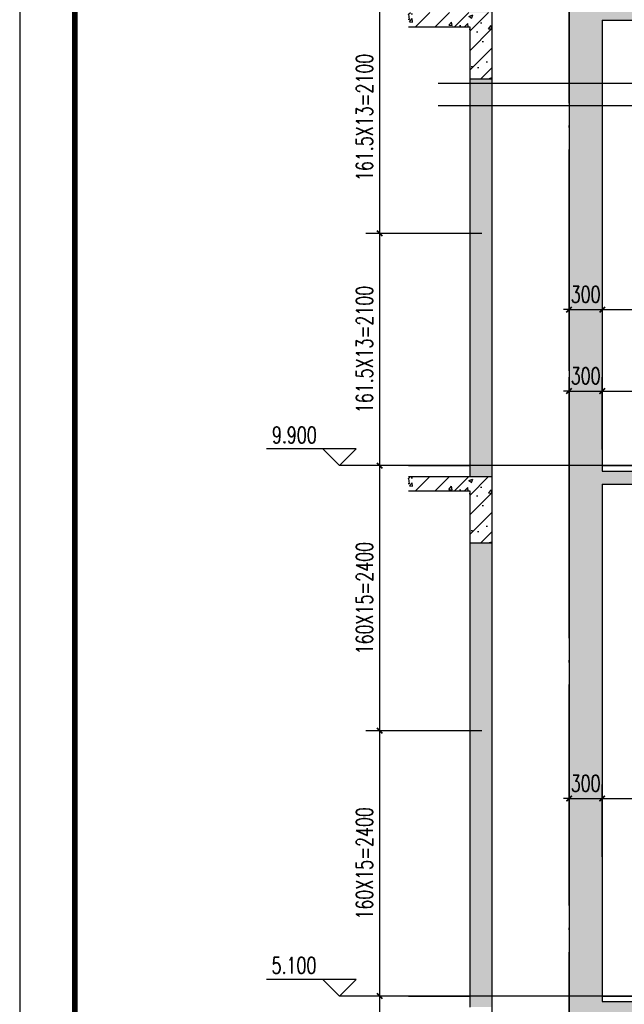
# Model space of a CAD drawing. Extents: x 797781 to 1255204, y 21234 to 1024248.
# Tile 840 of 1056: x 1146159 to 1151633, y 550103 to 559012. Entities that reach past the tile are written whole.
import ezdxf

# ---------------------------------------------------------------- set-up
doc = ezdxf.new("R2010")
doc.units = 0
doc.header["$LTSCALE"] = 1000
doc.header["$MEASUREMENT"] = 0
doc.linetypes.add('230303生产综合楼-平面图_t8$0$DOTE', pattern=[2.42, 2, -0.2, 0.02, -0.2])
for name, color, linetype in [('230303生产综合楼-平面图_t8$0$AXIS', 3, 'Continuous'), ('230303生产综合楼-平面图_t8$0$DIM_ELEV', 3, 'Continuous'), ('230303生产综合楼-平面图_t8$0$DIM_SYMB', 3, 'Continuous'), ('230303生产综合楼-平面图_t8$0$DOTE', 1, '230303生产综合楼-平面图_t8$0$DOTE'), ('230303生产综合楼-平面图_t8$0$PUB_DIM', 3, 'Continuous'), ('230303生产综合楼-平面图_t8$0$PUB_TEXT', 7, 'Continuous'), ('230303生产综合楼-平面图_t8$0$WALL', 40, 'Continuous'), ('PUB_HATCH', 8, 'Continuous'), ('PUB_TITLE', 4, 'Continuous')]:
    doc.layers.add(name, color=color, linetype=linetype)
doc.styles.add('230303生产综合楼-平面图_t8$0$_TCH_DIM', font='SIMPLEX', dxfattribs={"bigfont": 'GBCBIG'})
doc.styles.add('230303生产综合楼-平面图_T8$0$_TCH_DIM_T3', font='SIMPLEX', dxfattribs={"width": 0.705882, "bigfont": 'GBCBIG'})
doc.dimstyles.new('230303生产综合楼-平面图_T8$0$_TCH_ARCH&&50', dxfattribs={"dimtxt": 148.75, "dimasz": 50, "dimexe": 125, "dimexo": 150, "dimgap": 63.125, "dimtad": 1, "dimdec": 0, "dimzin": 0, "dimdsep": 46, "dimtxsty": '230303生产综合楼-平面图_T8$0$_TCH_DIM_T3', "dimblk": '230303生产综合楼-平面图_t8$0$_ArchTick', "dimcen": 0.09, "dimclrt": 7, "dimazin": 2, "dimtfac": 1, "dimtdec": 0, "dimtix": 1, "dimtmove": 2, "dimatfit": 3, "dimfxl": 1, "dimtolj": 1, "dimtzin": 0, "dimarcsym": 0})

# ---------------------------------------------------------------- blocks, each defined once
blk = doc.blocks.new('230303生产综合楼-平面图_t8$0$_ArchTick')
at = {"color": 0, "linetype": 'ByBlock', "const_width": 0.3}
blk.add_lwpolyline([(-0.5, -0.5), (0.5, 0.5)], dxfattribs=at)
blk = doc.blocks.new('*D3298')
at = {"layer": '230303生产综合楼-平面图_t8$0$PUB_DIM', "color": 0, "lineweight": -2, "transparency": 16777216}
for p, q in [((1150342, 550177.6), (1149293.5, 550177.6)), ((1149418.5, 547627.6), (1149418.5, 550177.6)), ((1150342, 547627.6), (1149293.5, 547627.6))]:
    blk.add_line(p, q, dxfattribs=at)
at = {"layer": 'Defpoints', "color": 0, "transparency": 16777216}
for p in [(1149418.5, 550177.6), (1150492, 550177.6), (1150492, 547627.6)]:
    blk.add_point(p, dxfattribs=at)
at = {"layer": '230303生产综合楼-平面图_t8$0$PUB_DIM', "color": 0, "lineweight": -2, "transparency": 16777216, "xscale": 50, "yscale": 50, "zscale": 50}
for p, rotation in [((1149418.5, 550177.6), 90), ((1149418.5, 547627.6), 270)]:
    blk.add_blockref('230303生产综合楼-平面图_t8$0$_ArchTick', p, dxfattribs=dict(at, rotation=rotation))
at = {"layer": '230303生产综合楼-平面图_t8$0$PUB_DIM', "color": 7, "transparency": 16777216, "insert": (1149281, 548902.6), "char_height": 148.75, "attachment_point": 5, "rotation": 90, "style": '230303生产综合楼-平面图_T8$0$_TCH_DIM_T3'}
blk.add_mtext('\\A1;159.4X16=2550', dxfattribs=at)
blk = doc.blocks.new('*D3299')
at = {"layer": '230303生产综合楼-平面图_t8$0$PUB_DIM', "color": 0, "lineweight": -2, "transparency": 16777216}
for p, q in [((1150342, 552577.6), (1149293.5, 552577.6)), ((1149418.5, 550177.6), (1149418.5, 552577.6)), ((1150342, 550177.6), (1149293.5, 550177.6))]:
    blk.add_line(p, q, dxfattribs=at)
at = {"layer": 'Defpoints', "color": 0, "transparency": 16777216}
for p in [(1149418.5, 552577.6), (1150492, 552577.6), (1150492, 550177.6)]:
    blk.add_point(p, dxfattribs=at)
at = {"layer": '230303生产综合楼-平面图_t8$0$PUB_DIM', "color": 0, "lineweight": -2, "transparency": 16777216, "xscale": 50, "yscale": 50, "zscale": 50}
for p, rotation in [((1149418.5, 552577.6), 90), ((1149418.5, 550177.6), 270)]:
    blk.add_blockref('230303生产综合楼-平面图_t8$0$_ArchTick', p, dxfattribs=dict(at, rotation=rotation))
at = {"layer": '230303生产综合楼-平面图_t8$0$PUB_DIM', "color": 7, "transparency": 16777216, "insert": (1149281, 551377.6), "char_height": 148.75, "attachment_point": 5, "rotation": 90, "style": '230303生产综合楼-平面图_T8$0$_TCH_DIM_T3'}
blk.add_mtext('\\A1;160X15=2400', dxfattribs=at)
blk = doc.blocks.new('*D3300')
at = {"layer": '230303生产综合楼-平面图_t8$0$PUB_DIM', "color": 0, "lineweight": -2, "transparency": 16777216}
for p, q in [((1150342, 554977.6), (1149293.5, 554977.6)), ((1149418.5, 552577.6), (1149418.5, 554977.6)), ((1150342, 552577.6), (1149293.5, 552577.6))]:
    blk.add_line(p, q, dxfattribs=at)
at = {"layer": 'Defpoints', "color": 0, "transparency": 16777216}
for p in [(1149418.5, 554977.6), (1150492, 554977.6), (1150492, 552577.6)]:
    blk.add_point(p, dxfattribs=at)
at = {"layer": '230303生产综合楼-平面图_t8$0$PUB_DIM', "color": 0, "lineweight": -2, "transparency": 16777216, "xscale": 50, "yscale": 50, "zscale": 50}
for p, rotation in [((1149418.5, 554977.6), 90), ((1149418.5, 552577.6), 270)]:
    blk.add_blockref('230303生产综合楼-平面图_t8$0$_ArchTick', p, dxfattribs=dict(at, rotation=rotation))
at = {"layer": '230303生产综合楼-平面图_t8$0$PUB_DIM', "color": 7, "transparency": 16777216, "insert": (1149281, 553777.6), "char_height": 148.75, "attachment_point": 5, "rotation": 90, "style": '230303生产综合楼-平面图_T8$0$_TCH_DIM_T3'}
blk.add_mtext('\\A1;160X15=2400', dxfattribs=at)
blk = doc.blocks.new('*D3301')
at = {"layer": '230303生产综合楼-平面图_t8$0$PUB_DIM', "color": 0, "lineweight": -2, "transparency": 16777216}
for p, q in [((1150342, 557077.6), (1149293.5, 557077.6)), ((1149418.5, 554977.6), (1149418.5, 557077.6)), ((1150342, 554977.6), (1149293.5, 554977.6))]:
    blk.add_line(p, q, dxfattribs=at)
at = {"layer": 'Defpoints', "color": 0, "transparency": 16777216}
for p in [(1149418.5, 557077.6), (1150492, 557077.6), (1150492, 554977.6)]:
    blk.add_point(p, dxfattribs=at)
at = {"layer": '230303生产综合楼-平面图_t8$0$PUB_DIM', "color": 0, "lineweight": -2, "transparency": 16777216, "xscale": 50, "yscale": 50, "zscale": 50}
for p, rotation in [((1149418.5, 557077.6), 90), ((1149418.5, 554977.6), 270)]:
    blk.add_blockref('230303生产综合楼-平面图_t8$0$_ArchTick', p, dxfattribs=dict(at, rotation=rotation))
at = {"layer": '230303生产综合楼-平面图_t8$0$PUB_DIM', "color": 7, "transparency": 16777216, "insert": (1149281, 556027.6), "char_height": 148.75, "attachment_point": 5, "rotation": 90, "style": '230303生产综合楼-平面图_T8$0$_TCH_DIM_T3'}
blk.add_mtext('\\A1;161.5X13=2100', dxfattribs=at)
blk = doc.blocks.new('*D3302')
at = {"layer": '230303生产综合楼-平面图_t8$0$PUB_DIM', "color": 0, "lineweight": -2, "transparency": 16777216}
for p, q in [((1150342, 559177.6), (1149293.5, 559177.6)), ((1149418.5, 557077.6), (1149418.5, 559177.6)), ((1150342, 557077.6), (1149293.5, 557077.6))]:
    blk.add_line(p, q, dxfattribs=at)
at = {"layer": 'Defpoints', "color": 0, "transparency": 16777216}
for p in [(1149418.5, 559177.6), (1150492, 559177.6), (1150492, 557077.6)]:
    blk.add_point(p, dxfattribs=at)
at = {"layer": '230303生产综合楼-平面图_t8$0$PUB_DIM', "color": 0, "lineweight": -2, "transparency": 16777216, "xscale": 50, "yscale": 50, "zscale": 50}
for p, rotation in [((1149418.5, 559177.6), 90), ((1149418.5, 557077.6), 270)]:
    blk.add_blockref('230303生产综合楼-平面图_t8$0$_ArchTick', p, dxfattribs=dict(at, rotation=rotation))
at = {"layer": '230303生产综合楼-平面图_t8$0$PUB_DIM', "color": 7, "transparency": 16777216, "insert": (1149281, 558127.6), "char_height": 148.75, "attachment_point": 5, "rotation": 90, "style": '230303生产综合楼-平面图_T8$0$_TCH_DIM_T3'}
blk.add_mtext('\\A1;161.5X13=2100', dxfattribs=at)
blk = doc.blocks.new('*D4205')
at = {"layer": '230303生产综合楼-平面图_t8$0$AXIS', "color": 0, "lineweight": -2, "transparency": 16777216}
for p, q in [((1151133.3, 556917.3), (1151133.3, 556263.4)), ((1151433.3, 556917.3), (1151433.3, 556263.4)), ((1151133.3, 556388.4), (1151083.3, 556388.4)), ((1151133.3, 556388.4), (1151433.3, 556388.4)), ((1151433.3, 556388.4), (1151483.3, 556388.4))]:
    blk.add_line(p, q, dxfattribs=at)
at = {"layer": 'Defpoints', "color": 0, "transparency": 16777216}
for p in [(1151133.3, 557067.3), (1151433.3, 557067.3), (1151433.3, 556388.4)]:
    blk.add_point(p, dxfattribs=at)
at = {"layer": '230303生产综合楼-平面图_t8$0$AXIS', "color": 0, "lineweight": -2, "transparency": 16777216, "xscale": 50, "yscale": 50, "zscale": 50}
blk.add_blockref('230303生产综合楼-平面图_t8$0$_ArchTick', (1151133.3, 556388.4), dxfattribs=at)
at = {"layer": '230303生产综合楼-平面图_t8$0$AXIS', "color": 0, "lineweight": -2, "transparency": 16777216, "xscale": 50, "yscale": 50, "zscale": 50, "rotation": 180}
blk.add_blockref('230303生产综合楼-平面图_t8$0$_ArchTick', (1151433.3, 556388.4), dxfattribs=at)
at = {"layer": '230303生产综合楼-平面图_t8$0$AXIS', "color": 7, "transparency": 16777216, "insert": (1151283.3, 556525.9), "char_height": 148.75, "attachment_point": 5, "style": '230303生产综合楼-平面图_T8$0$_TCH_DIM_T3'}
blk.add_mtext('\\A1;300', dxfattribs=at)
blk = doc.blocks.new('*D4206')
at = {"layer": '230303生产综合楼-平面图_t8$0$AXIS', "color": 0, "lineweight": -2, "transparency": 16777216}
for p, q in [((1151433.3, 556917.3), (1151433.3, 556263.4)), ((1154763.3, 556917.3), (1154763.3, 556263.4)), ((1151433.3, 556388.4), (1154763.3, 556388.4))]:
    blk.add_line(p, q, dxfattribs=at)
at = {"layer": 'Defpoints', "color": 0, "transparency": 16777216}
for p in [(1151433.3, 557067.3), (1154763.3, 557067.3), (1154763.3, 556388.4)]:
    blk.add_point(p, dxfattribs=at)
at = {"layer": '230303生产综合楼-平面图_t8$0$AXIS', "color": 0, "lineweight": -2, "transparency": 16777216, "xscale": 50, "yscale": 50, "zscale": 50, "rotation": 180}
blk.add_blockref('230303生产综合楼-平面图_t8$0$_ArchTick', (1151433.3, 556388.4), dxfattribs=at)
at = {"layer": '230303生产综合楼-平面图_t8$0$AXIS', "color": 0, "lineweight": -2, "transparency": 16777216, "xscale": 50, "yscale": 50, "zscale": 50}
blk.add_blockref('230303生产综合楼-平面图_t8$0$_ArchTick', (1154763.3, 556388.4), dxfattribs=at)
at = {"layer": '230303生产综合楼-平面图_t8$0$AXIS', "color": 7, "transparency": 16777216, "insert": (1153098.3, 556525.9), "char_height": 148.75, "attachment_point": 5, "style": '230303生产综合楼-平面图_T8$0$_TCH_DIM_T3'}
blk.add_mtext('\\A1;3330', dxfattribs=at)
blk = doc.blocks.new('*D4211')
at = {"layer": '230303生产综合楼-平面图_t8$0$AXIS', "color": 0, "lineweight": -2, "transparency": 16777216}
for p, q in [((1151133.3, 555122.5), (1151133.3, 555776.4)), ((1151433.3, 555122.5), (1151433.3, 555776.4)), ((1151133.3, 555651.4), (1151083.3, 555651.4)), ((1151133.3, 555651.4), (1151433.3, 555651.4)), ((1151433.3, 555651.4), (1151483.3, 555651.4))]:
    blk.add_line(p, q, dxfattribs=at)
at = {"layer": 'Defpoints', "color": 0, "transparency": 16777216}
for p in [(1151433.3, 555651.4), (1151133.3, 554972.5), (1151433.3, 554972.5)]:
    blk.add_point(p, dxfattribs=at)
at = {"layer": '230303生产综合楼-平面图_t8$0$AXIS', "color": 0, "lineweight": -2, "transparency": 16777216, "xscale": 50, "yscale": 50, "zscale": 50}
blk.add_blockref('230303生产综合楼-平面图_t8$0$_ArchTick', (1151133.3, 555651.4), dxfattribs=at)
at = {"layer": '230303生产综合楼-平面图_t8$0$AXIS', "color": 0, "lineweight": -2, "transparency": 16777216, "xscale": 50, "yscale": 50, "zscale": 50, "rotation": 180}
blk.add_blockref('230303生产综合楼-平面图_t8$0$_ArchTick', (1151433.3, 555651.4), dxfattribs=at)
at = {"layer": '230303生产综合楼-平面图_t8$0$AXIS', "color": 7, "transparency": 16777216, "insert": (1151283.3, 555788.9), "char_height": 148.75, "attachment_point": 5, "style": '230303生产综合楼-平面图_T8$0$_TCH_DIM_T3'}
blk.add_mtext('\\A1;300', dxfattribs=at)
blk = doc.blocks.new('*D4212')
at = {"layer": '230303生产综合楼-平面图_t8$0$AXIS', "color": 0, "lineweight": -2, "transparency": 16777216}
for p, q in [((1151433.3, 555122.5), (1151433.3, 555776.4)), ((1154243.3, 555122.5), (1154243.3, 555776.4)), ((1151433.3, 555651.4), (1154243.3, 555651.4))]:
    blk.add_line(p, q, dxfattribs=at)
at = {"layer": 'Defpoints', "color": 0, "transparency": 16777216}
for p in [(1154243.3, 555651.4), (1151433.3, 554972.5), (1154243.3, 554972.5)]:
    blk.add_point(p, dxfattribs=at)
at = {"layer": '230303生产综合楼-平面图_t8$0$AXIS', "color": 0, "lineweight": -2, "transparency": 16777216, "xscale": 50, "yscale": 50, "zscale": 50, "rotation": 180}
blk.add_blockref('230303生产综合楼-平面图_t8$0$_ArchTick', (1151433.3, 555651.4), dxfattribs=at)
at = {"layer": '230303生产综合楼-平面图_t8$0$AXIS', "color": 0, "lineweight": -2, "transparency": 16777216, "xscale": 50, "yscale": 50, "zscale": 50}
blk.add_blockref('230303生产综合楼-平面图_t8$0$_ArchTick', (1154243.3, 555651.4), dxfattribs=at)
at = {"layer": '230303生产综合楼-平面图_t8$0$AXIS', "color": 7, "transparency": 16777216, "insert": (1152838.3, 555788.9), "char_height": 148.75, "attachment_point": 5, "style": '230303生产综合楼-平面图_T8$0$_TCH_DIM_T3'}
blk.add_mtext('\\A1;2810', dxfattribs=at)
blk = doc.blocks.new('*D4217')
at = {"layer": '230303生产综合楼-平面图_t8$0$AXIS', "color": 0, "lineweight": -2, "transparency": 16777216}
for p, q in [((1151133.3, 551436.2), (1151133.3, 552090.1)), ((1151433.3, 551436.2), (1151433.3, 552090.1)), ((1151133.3, 551965.1), (1151083.3, 551965.1)), ((1151133.3, 551965.1), (1151433.3, 551965.1)), ((1151433.3, 551965.1), (1151483.3, 551965.1))]:
    blk.add_line(p, q, dxfattribs=at)
at = {"layer": 'Defpoints', "color": 0, "transparency": 16777216}
for p in [(1151433.3, 551965.1), (1151133.3, 551286.2), (1151433.3, 551286.2)]:
    blk.add_point(p, dxfattribs=at)
at = {"layer": '230303生产综合楼-平面图_t8$0$AXIS', "color": 0, "lineweight": -2, "transparency": 16777216, "xscale": 50, "yscale": 50, "zscale": 50}
blk.add_blockref('230303生产综合楼-平面图_t8$0$_ArchTick', (1151133.3, 551965.1), dxfattribs=at)
at = {"layer": '230303生产综合楼-平面图_t8$0$AXIS', "color": 0, "lineweight": -2, "transparency": 16777216, "xscale": 50, "yscale": 50, "zscale": 50, "rotation": 180}
blk.add_blockref('230303生产综合楼-平面图_t8$0$_ArchTick', (1151433.3, 551965.1), dxfattribs=at)
at = {"layer": '230303生产综合楼-平面图_t8$0$AXIS', "color": 7, "transparency": 16777216, "insert": (1151283.3, 552102.6), "char_height": 148.75, "attachment_point": 5, "style": '230303生产综合楼-平面图_T8$0$_TCH_DIM_T3'}
blk.add_mtext('\\A1;300', dxfattribs=at)
blk = doc.blocks.new('*D4218')
at = {"layer": '230303生产综合楼-平面图_t8$0$AXIS', "color": 0, "lineweight": -2, "transparency": 16777216}
for p, q in [((1151433.3, 551436.2), (1151433.3, 552090.1)), ((1154243.3, 551436.2), (1154243.3, 552090.1)), ((1151433.3, 551965.1), (1154243.3, 551965.1))]:
    blk.add_line(p, q, dxfattribs=at)
at = {"layer": 'Defpoints', "color": 0, "transparency": 16777216}
for p in [(1154243.3, 551965.1), (1151433.3, 551286.2), (1154243.3, 551286.2)]:
    blk.add_point(p, dxfattribs=at)
at = {"layer": '230303生产综合楼-平面图_t8$0$AXIS', "color": 0, "lineweight": -2, "transparency": 16777216, "xscale": 50, "yscale": 50, "zscale": 50, "rotation": 180}
blk.add_blockref('230303生产综合楼-平面图_t8$0$_ArchTick', (1151433.3, 551965.1), dxfattribs=at)
at = {"layer": '230303生产综合楼-平面图_t8$0$AXIS', "color": 0, "lineweight": -2, "transparency": 16777216, "xscale": 50, "yscale": 50, "zscale": 50}
blk.add_blockref('230303生产综合楼-平面图_t8$0$_ArchTick', (1154243.3, 551965.1), dxfattribs=at)
at = {"layer": '230303生产综合楼-平面图_t8$0$AXIS', "color": 7, "transparency": 16777216, "insert": (1152838.3, 552102.6), "char_height": 148.75, "attachment_point": 5, "style": '230303生产综合楼-平面图_T8$0$_TCH_DIM_T3'}
blk.add_mtext('\\A1;2810', dxfattribs=at)

msp = doc.modelspace()

# ---------------------------------------------------------------- hatches: boundary and pattern name
at = {"layer": 'PUB_HATCH'}
h = msp.add_hatch(dxfattribs=at)
h.set_pattern_fill('加气混凝土', color=256, scale=50)
h.set_pattern_definition([(0, (306318.96, 633709.94), (300, 600), [0, -600]), (0, (305967.96, 633628.94), (300, 600), [0, -600]), (0, (306162.96, 633622.94), (300, 600), [0, -600]), (0, (306375.96, 633799.94), (300, 600), [0, -600]), (0, (306126.96, 633592.94), (300, 600), [0, -600]), (0, (306435.96, 634177.94), (300, 600), [0, -600]), (0, (306252.96, 634129.94), (300, 600), [0, -600]), (0, (306348.96, 634054.94), (300, 600), [0, -600]), (0, (305859.96, 634042.94), (300, 600), [0, -600]), (0, (306153.96, 634015.94), (300, 600), [0, -600]), (0, (306039.96, 633862.94), (300, 600), [0, -600]), (0, (306045.96, 633637.94), (300, 600), [0, -600]), (0, (306270.96, 633613.94), (300, 600), [0, -600]), (0, (306435.96, 633877.94), (300, 600), [0, -600]), (0, (305874.96, 633784.94), (300, 600), [0, -600]), (0, (305925.96, 633886.94), (300, 600), [0, -600]), (0, (306159.96, 633844.94), (300, 600), [0, -600]), (0, (306075.96, 633757.94), (300, 600), [0, -600]), (0, (306027.96, 633955.94), (300, 600), [0, -600]), (0, (306102.96, 634180.94), (300, 600), [0, -600]), (0, (305898.96, 633658.94), (300, 600), [0, -600]), (0, (306228.96, 634057.94), (300, 600), [0, -600]), (0, (305949.96, 634066.94), (300, 600), [0, -600]), (0, (305901.96, 634144.94), (300, 600), [0, -600]), (130.601294, (306399.1, 633990.083), (-1499.9999834, 1800.0000079), [26.34155, -11037.111]), (18.434949, (306356.24, 634001.51), (1499.999994, 599.999996), [27.10524, -3767.6279]), (90, (306356.24, 633975.8), (300, 600), [25.7143, -1174.28565]), (161.565051, (306381.96, 633967.23), (-1500.000008, 599.999955), [27.10524, -3767.6279]), (53.130102, (306381.96, 633967.23), (300, 600), [28.57143, -2971.4285]), (135, (306404.81, 633661.51), (-300.000036, 599.99996), [24.24366, -1672.8126]), (45, (306370.53, 633661.51), (300, 600), [24.24366, -1672.8126]), (135, (306387.67, 633644.37), (-300.000036, 599.99996), [24.24366, -1672.8126]), (45, (306387.67, 633644.37), (300, 600), [24.24366, -1672.8126]), (116.56505, (306116.24, 634064.37), (-5e-05, 1199.99997), [31.94383, -638.8765]), (180, (306101.96, 634092.94), (-300, 600), [34.2857, -565.71425]), (63.43495, (306053.4, 634064.37), (3e-06, 1200), [31.94383, -638.8765]), (116.56505, (306067.67, 634035.8), (-5e-05, 1199.99997), [31.94383, -638.8765]), (0, (306067.7, 634035.8), (300, 600), [34.2857, -565.71425]), (63.43495, (306101.96, 634035.8), (3e-06, 1200), [31.94383, -638.8765]), (107.102728, (306341.958, 633861.511), (-899.9999656, 3000.00000484), [38.86135, -16282.9025]), (143.972626, (306330.53, 633898.654), (-5699.9999277, 4199.9999952), [38.86135, -8122.02]), (180, (306299.1, 633921.5), (-300, 600), [37.14286, -562.8571]), (36.0273733, (306230.53, 633898.654), (5699.9999579, 4199.9999547), [38.86135, -8122.02]), (71.565051, (306219.1, 633864.37), (900.000005, 2999.999995), [36.1403, -3758.5928]), (107.102728, (306230.53, 633827.226), (-899.9999656, 3000.00000484), [38.86135, -16282.9025]), (143.972626, (306261.958, 633804.37), (-5699.9999277, 4199.9999952), [38.86135, -8122.02]), (0, (306261.96, 633804.37), (300, 600), [37.14286, -562.8571]), (36.0273733, (306299.1, 633804.37), (5699.9999579, 4199.9999547), [38.86135, -8122.02]), (71.565051, (306330.53, 633827.23), (900.000005, 2999.999995), [36.1403, -3758.5928]), (150.255118, (306347.67, 634141.51), (-900.000002, 599.9999926), [23.035, -4814.3196]), (90, (306327.67, 634130.08), (300, 600), [22.85714, -1177.14275]), (29.744881, (306327.67, 634130.08), (900.0000005, 599.999997), [23.035, -4814.3196]), (116.56505, (306207.67, 633715.8), (-5e-05, 1199.99997), [31.94383, -638.8765]), (168.690067, (306193.386, 633744.37), (-2700.000002, 599.999985), [29.13725, -6089.6855]), (41.185925, (306141.958, 633730.083), (7499.9999546, 6599.9999423), [30.37184, -12725.802]), (90, (306141.96, 633701.5), (300, 600), [28.57143, -1171.4285]), (138.814074, (306164.815, 633681.51), (-7499.9998667, 6600.000042), [30.37184, -12725.802]), (16.6992442, (306164.815, 633681.51), (9899.9999255, 2999.9999686), [29.82945, -12498.5375]), (60.945396, (306193.386, 633690.083), (299.9999992, 599.9999947), [29.4161, -12325.3395]), (109.983106, (305956.243, 633967.226), (-1500.00000565, 4199.9999889), [33.442, -14012.1975]), (155.556045, (305944.815, 633998.654), (-3900.0000149, 1799.9999626), [34.523, -14465.1315]), (24.4439547, (305881.958, 633998.654), (3900.00000195, 1799.99999134), [34.523, -14465.1315]), (70.0168934, (305870.53, 633967.226), (1500.0000045, 4199.9999896), [33.442, -14012.1975]), (109.983106, (305881.958, 633935.797), (-1500.00000565, 4199.9999889), [33.442, -14012.1975]), (160.016893, (305913.386, 633924.37), (-1500.000001, 599.9999727), [33.442, -6989.3775]), (19.9831065, (305913.386, 633924.37), (1499.9999918, 599.999999), [33.442, -6989.3775]), (70.0168934, (305944.815, 633935.797), (1500.0000045, 4199.9999896), [33.442, -14012.1975]), (122.005383, (306179.1, 633912.94), (-300.0000403, 599.9999694), [26.95423, -5633.434]), (18.434949, (306139.1, 633927.23), (1499.999994, 599.999996), [27.10524, -3767.6279]), (90, (306139.1, 633901.5), (300, 600), [25.7143, -1174.28565]), (161.565051, (306164.81, 633892.94), (-1500.000008, 599.999955), [27.10524, -3767.6279]), (54.462322, (306164.815, 633892.94), (2099.999997, 2999.9999955), [24.57807, -10298.2115]), (116.56505, (306004.8, 633767.2), (-5e-05, 1199.99997), [31.94383, -638.8765]), (180, (305990.5, 633795.8), (-300, 600), [31.42857, -568.5714]), (59.0362434, (305941.96, 633767.226), (300.000001, 599.999997), [33.31973, -6963.822]), (120.963756, (305959.1, 633738.654), (-300.000041, 599.9999724), [33.31973, -6963.822]), (0, (305959.1, 633738.65), (300, 600), [31.42857, -568.5714]), (63.43495, (305990.53, 633738.65), (3e-06, 1200), [31.94383, -638.8765])])
h.paths.add_polyline_path([(1154183.3, 549674.2), (1153983.3, 549796.8), (1153983.3, 545077.6), (1154183.3, 545077.6)])
h.paths.add_polyline_path([(1150433.3, 549477.6), (1150233.3, 549477.6), (1150233.3, 544977.6), (1150433.3, 544977.6)])
h.paths.add_polyline_path([(1150433.3, 554277.6), (1150233.3, 554277.6), (1150233.3, 550077.6), (1150433.3, 550077.6)])
h.paths.add_polyline_path([(1150433.3, 558477.6), (1150233.3, 558477.6), (1150233.3, 554877.6), (1150433.3, 554877.6)])
h.paths.add_polyline_path([(1150433.3, 562677.6), (1150233.3, 562677.6), (1150233.3, 559077.6), (1150433.3, 559077.6)])
h.paths.add_polyline_path([(1150433.3, 566977.6), (1150233.3, 566977.6), (1150233.3, 563277.6), (1150433.3, 563277.6)])
h.paths.add_polyline_path([(1159883.3, 570877.6), (1159683.3, 570877.6), (1159683.3, 567577.6), (1159883.3, 567577.6)])
h.paths.add_polyline_path([(1151133.3, 569077.6), (1151333.3, 569077.6), (1151333.3, 570877.6), (1151133.3, 570877.6)])
h = msp.add_hatch(dxfattribs=at)
h.set_pattern_fill('钢筋混凝土', color=256, scale=50)
h.set_pattern_definition([(45, (306141.96, 633892.94), (-88.388348, 88.388348), []), (50, (306141.96, 633892.94), (358.63009, -31.37607), [37.5, -412.5]), (355, (306141.96, 633892.94), (-69.37567, 376.09607), [30, -330]), (100.4514, (306171.84, 633890.33), (289.25469, 344.71977), [31.8701, -350.57106]), (46.1842, (306141.96, 633992.94), (533.62052, -82.7595), [56.25, -618.75]), (96.6356, (306186.4, 633986.04), (467.33135, 487.05894), [47.80514, -525.8565]), (351.1842, (306141.96, 633992.94), (467.33097, 487.0593), [45, -495]), (21, (306191.96, 633967.94), (298.45353, -201.30945), [37.5, -412.5]), (326, (306191.96, 633967.94), (121.65767, 362.57502), [30, -330]), (71.4514, (306216.83, 633951.16), (420.11131, 161.26525), [31.8701, -350.57106]), (37.5, (306141.96, 633892.94), (6.079928, 166.446927), [0, -326, 0, -335, 0, -331.25]), (7.5, (306141.96, 633892.94), (131.53477, 197.205856), [0, -191, 0, -318.5, 0, -126.25]), (327.5, (306030.46, 633892.94), (266.911218, -11.277436), [0, -125, 0, -390, 0, -517.5]), (317.5, (305980.46, 633892.94), (291.593085, 50.05249), [0, -162.5, 0, -259, 0, -367.5])])
h.paths.add_polyline_path([(1159883.3, 549947.6), (1161470.4, 549947.6), (1161470.4, 550077.6), (1159883.3, 550077.6), (1159883.3, 554747.6), (1161470.4, 554747.6), (1161470.4, 554877.6), (1159883.3, 554877.6), (1159883.3, 558947.6), (1161470.4, 558947.6), (1161470.4, 559077.6), (1159883.3, 559077.6), (1159883.3, 563147.6), (1161470.4, 563147.6), (1161470.4, 563277.6), (1159883.3, 563277.6), (1159883.3, 567447.6), (1161470.4, 567447.6), (1161470.4, 567577.6), (1159583.3, 567577.6), (1159583.3, 565452.6), (1157833.3, 565452.6), (1157833.3, 565616.1), (1157573.3, 565616.1), (1157573.3, 565779.5), (1157313.3, 565779.5), (1157313.3, 565943), (1157053.3, 565943), (1157053.3, 566106.4), (1156793.3, 566106.4), (1156793.3, 566269.9), (1156533.3, 566269.9), (1156533.3, 566433.4), (1156273.3, 566433.4), (1156273.3, 566596.8), (1156013.3, 566596.8), (1156013.3, 566760.3), (1155753.3, 566760.3), (1155753.3, 566923.7), (1155493.3, 566923.7), (1155493.3, 567087.2), (1155233.3, 567087.2), (1155233.3, 567250.7), (1154973.3, 567250.7), (1154973.3, 567414.1), (1154713.3, 567414.1), (1154713.3, 567577.6), (1151133.3, 567577.6), (1151133.3, 544977.6), (1149676.7, 544977.6), (1149676.7, 544727.6), (1151133.3, 544727.6), (1151133.3, 539377.6), (1149676.7, 539377.6), (1149676.7, 539077.6), (1161470.4, 539077.6), (1161470.4, 539377.6), (1159883.3, 539377.6), (1159883.3, 544727.6), (1161470.4, 544727.6), (1161470.4, 544977.6), (1159883.3, 544977.6)])
h.paths.add_polyline_path([(1159533.3, 547577.5), (1157833.3, 547577.5), (1157833.3, 547736.9), (1157573.3, 547736.9), (1157573.3, 547896.3), (1157313.3, 547896.3), (1157313.3, 548055.6), (1157053.3, 548055.6), (1157053.3, 548215), (1156793.3, 548215), (1156793.3, 548374.4), (1156533.3, 548374.4), (1156533.3, 548533.8), (1156273.3, 548533.8), (1156273.3, 548693.2), (1156013.3, 548693.2), (1156013.3, 548852.5), (1155753.3, 548852.5), (1155753.3, 549011.9), (1155493.3, 549011.9), (1155493.3, 549171.3), (1155233.3, 549171.3), (1155233.3, 549330.7), (1154973.3, 549330.7), (1154973.3, 549490.1), (1154713.3, 549490.1), (1154713.3, 549649.4), (1154453.3, 549649.4), (1154453.3, 549808.8), (1154193.3, 549808.8), (1154193.3, 549968.2), (1153933.3, 549968.2), (1153933.3, 550127.4), (1151433.3, 550127.4), (1151433.3, 554807.6), (1153993.3, 554807.6), (1153993.3, 554577.6), (1154193.3, 554577.6), (1154193.3, 554626.7), (1157799.4, 552407.6), (1157833.3, 552407.6), (1157833.3, 552177.6), (1158033.3, 552177.6), (1158033.3, 552407.6), (1159583.3, 552407.6), (1159583.3, 550077.6), (1159533.3, 550077.6)], flags=16)
h.paths.add_polyline_path([(1159533.3, 543627.5), (1157833.3, 543627.5), (1157833.3, 543783.1), (1157573.3, 543783.1), (1157573.3, 543938.7), (1157313.3, 543938.7), (1157313.3, 544094.2), (1157053.3, 544094.2), (1157053.3, 544249.8), (1156793.3, 544249.8), (1156793.3, 544405.3), (1156533.3, 544405.3), (1156533.3, 544560.9), (1156273.3, 544560.9), (1156273.3, 544716.5), (1156013.3, 544716.5), (1156013.3, 544872), (1155753.3, 544872), (1155753.3, 545027.6), (1151483.3, 545027.6), (1151483.3, 550007.6), (1153733.3, 550007.6), (1153733.3, 549777.6), (1153933.3, 549777.6), (1153933.3, 549827.5), (1157799.3, 547457.6), (1157833.3, 547457.6), (1157833.3, 547227.6), (1158033.3, 547227.6), (1158033.3, 547457.6), (1159533.3, 547457.6)], flags=16)
h.paths.add_polyline_path([(1159583.3, 552527.6), (1157833.3, 552527.6), (1157833.3, 552687.6), (1157573.3, 552687.6), (1157573.3, 552847.6), (1157313.3, 552847.6), (1157313.3, 553007.6), (1157053.3, 553007.6), (1157053.3, 553167.6), (1156793.3, 553167.6), (1156793.3, 553327.6), (1156533.3, 553327.6), (1156533.3, 553487.6), (1156273.3, 553487.6), (1156273.3, 553647.6), (1156013.3, 553647.6), (1156013.3, 553807.6), (1155753.3, 553807.6), (1155753.3, 553967.6), (1155493.3, 553967.6), (1155493.3, 554127.6), (1155233.3, 554127.6), (1155233.3, 554287.6), (1154973.3, 554287.6), (1154973.3, 554447.6), (1154713.3, 554447.6), (1154713.3, 554607.6), (1154453.3, 554607.6), (1154453.3, 554767.6), (1154193.3, 554767.6), (1154193.3, 554927.6), (1151433.3, 554927.6), (1151433.3, 559007.6), (1154513.3, 559007.6), (1154513.3, 558777.6), (1154713.3, 558777.6), (1154713.3, 558824.8), (1157799.1, 556907.6), (1157833.3, 556907.6), (1157833.3, 556677.6), (1158033.3, 556677.6), (1158033.3, 556907.6), (1159583.3, 556907.6)], flags=16)
h.paths.add_polyline_path([(1159533.3, 543507.5), (1159533.3, 540827.5), (1157833.3, 540827.5), (1157833.3, 540983.1), (1157573.3, 540983.1), (1157573.3, 541138.7), (1157313.3, 541138.7), (1157313.3, 541294.2), (1157053.3, 541294.2), (1157053.3, 541449.8), (1156793.3, 541449.8), (1156793.3, 541605.3), (1156533.3, 541605.3), (1156533.3, 541760.9), (1156273.3, 541760.9), (1156273.3, 541916.5), (1156013.3, 541916.5), (1156013.3, 542072), (1155753.3, 542072), (1155753.3, 542227.6), (1151483.3, 542227.6), (1151483.3, 544907.6), (1153993.3, 544907.6), (1153993.3, 544677.6), (1154193.3, 544677.6), (1154193.3, 544907.6), (1155460.2, 544907.6), (1157800.2, 543507.5), (1157933.3, 543507.5), (1157933.3, 543277.5), (1158133.3, 543277.5), (1158133.3, 543507.5)], flags=16)
h.paths.add_polyline_path([(1154183.3, 547377.6), (1153983.3, 547377.6), (1153983.3, 547477.6), (1154183.3, 547477.6)], flags=0)
h.paths.add_polyline_path([(1157800.2, 540707.5), (1157933.3, 540707.5), (1157933.3, 540477.5), (1158133.3, 540477.5), (1158133.3, 540707.5), (1159533.3, 540707.5), (1159533.3, 539377.6), (1151483.3, 539377.6), (1151483.3, 542107.6), (1153993.3, 542107.6), (1153993.3, 541877.6), (1154193.3, 541877.6), (1154193.3, 542107.6), (1155460.2, 542107.6)], flags=16)
h.paths.add_polyline_path([(1159583.3, 557027.6), (1157833.3, 557027.6), (1157833.3, 557189.1), (1157573.3, 557189.1), (1157573.3, 557350.7), (1157313.3, 557350.7), (1157313.3, 557512.2), (1157053.3, 557512.2), (1157053.3, 557673.8), (1156793.3, 557673.8), (1156793.3, 557835.3), (1156533.3, 557835.3), (1156533.3, 557996.8), (1156273.3, 557996.8), (1156273.3, 558158.4), (1156013.3, 558158.4), (1156013.3, 558319.9), (1155753.3, 558319.9), (1155753.3, 558481.5), (1155493.3, 558481.5), (1155493.3, 558643), (1155233.3, 558643), (1155233.3, 558804.5), (1154973.3, 558804.5), (1154973.3, 558966.1), (1154713.3, 558966.1), (1154713.3, 559127.6), (1151433.3, 559127.6), (1151433.3, 563207.6), (1154513.3, 563207.6), (1154513.3, 562977.6), (1154713.3, 562977.6), (1154713.3, 563024.8), (1157799.1, 561107.6), (1157833.3, 561107.6), (1157833.3, 560877.6), (1158033.3, 560877.6), (1158033.3, 561107.6), (1159583.3, 561107.6)], flags=16)
h.paths.add_polyline_path([(1159583.3, 561227.6), (1157833.3, 561227.6), (1157833.3, 561389.1), (1157573.3, 561389.1), (1157573.3, 561550.7), (1157313.3, 561550.7), (1157313.3, 561712.2), (1157053.3, 561712.2), (1157053.3, 561873.8), (1156793.3, 561873.8), (1156793.3, 562035.3), (1156533.3, 562035.3), (1156533.3, 562196.8), (1156273.3, 562196.8), (1156273.3, 562358.4), (1156013.3, 562358.4), (1156013.3, 562519.9), (1155753.3, 562519.9), (1155753.3, 562681.5), (1155493.3, 562681.5), (1155493.3, 562843), (1155233.3, 562843), (1155233.3, 563004.5), (1154973.3, 563004.5), (1154973.3, 563166.1), (1154713.3, 563166.1), (1154713.3, 563327.6), (1151433.3, 563327.6), (1151433.3, 567457.6), (1154513.3, 567457.6), (1154513.3, 567227.6), (1154713.3, 567227.6), (1154713.3, 567272.4), (1157798.7, 565332.6), (1157833.3, 565332.6), (1157833.3, 565102.6), (1158033.3, 565102.6), (1158033.3, 565332.6), (1159583.3, 565332.6)], flags=16)
h.paths.add_polyline_path([(1154563.3, 567577.6), (1154713.3, 567577.6), (1154713.3, 567727.6), (1154563.3, 567727.6)])
h = msp.add_hatch(dxfattribs=at)
h.set_pattern_fill('钢筋混凝土', color=256, scale=50)
h.set_pattern_definition([(45, (306141.96, 625392.94), (-88.388348, 88.388348), []), (50, (306141.96, 625392.94), (358.63009, -31.37607), [37.5, -412.5]), (355, (306141.96, 625392.94), (-69.37567, 376.09607), [30, -330]), (100.4514, (306171.84, 625390.33), (289.25469, 344.71977), [31.8701, -350.57106]), (46.1842, (306141.96, 625492.94), (533.62052, -82.7595), [56.25, -618.75]), (96.6356, (306186.4, 625486.04), (467.33135, 487.05894), [47.80514, -525.8565]), (351.1842, (306141.96, 625492.94), (467.33097, 487.0593), [45, -495]), (21, (306191.96, 625467.94), (298.45353, -201.30945), [37.5, -412.5]), (326, (306191.96, 625467.94), (121.65767, 362.57502), [30, -330]), (71.4514, (306216.83, 625451.16), (420.11131, 161.26525), [31.8701, -350.57106]), (37.5, (306141.96, 625392.94), (6.079928, 166.446927), [0, -326, 0, -335, 0, -331.25]), (7.5, (306141.96, 625392.94), (131.53477, 197.205856), [0, -191, 0, -318.5, 0, -126.25]), (327.5, (306030.46, 625392.94), (266.911218, -11.277436), [0, -125, 0, -390, 0, -517.5]), (317.5, (305980.46, 625392.94), (291.593085, 50.05249), [0, -162.5, 0, -259, 0, -367.5])])
h.paths.add_polyline_path([(1150433.3, 559077.6), (1149676.7, 559077.6), (1149676.7, 558947.6), (1150233.3, 558947.6), (1150233.3, 558477.6), (1150433.3, 558477.6)])
h = msp.add_hatch(dxfattribs=at)
h.set_pattern_fill('钢筋混凝土', color=256, scale=50)
h.set_pattern_definition([(45, (306141.96, 621192.94), (-88.388348, 88.388348), []), (50, (306141.96, 621192.94), (358.63009, -31.37607), [37.5, -412.5]), (355, (306141.96, 621192.94), (-69.37567, 376.09607), [30, -330]), (100.4514, (306171.84, 621190.33), (289.25469, 344.71977), [31.8701, -350.57106]), (46.1842, (306141.96, 621292.94), (533.62052, -82.7595), [56.25, -618.75]), (96.6356, (306186.4, 621286.04), (467.33135, 487.05894), [47.80514, -525.8565]), (351.1842, (306141.96, 621292.94), (467.33097, 487.0593), [45, -495]), (21, (306191.96, 621267.94), (298.45353, -201.30945), [37.5, -412.5]), (326, (306191.96, 621267.94), (121.65767, 362.57502), [30, -330]), (71.4514, (306216.83, 621251.16), (420.11131, 161.26525), [31.8701, -350.57106]), (37.5, (306141.96, 621192.94), (6.079928, 166.446927), [0, -326, 0, -335, 0, -331.25]), (7.5, (306141.96, 621192.94), (131.53477, 197.205856), [0, -191, 0, -318.5, 0, -126.25]), (327.5, (306030.46, 621192.94), (266.911218, -11.277436), [0, -125, 0, -390, 0, -517.5]), (317.5, (305980.46, 621192.94), (291.593085, 50.05249), [0, -162.5, 0, -259, 0, -367.5])])
h.paths.add_polyline_path([(1150433.3, 554877.6), (1149676.7, 554877.6), (1149676.7, 554747.6), (1150233.3, 554747.6), (1150233.3, 554277.6), (1150433.3, 554277.6)])

# ---------------------------------------------------------------- linework, layer by layer
for points in [[(1149680.7, 554977.6), (1150233.3, 554977.6)], [(1151433.3, 554977.6), (1154243.3, 554977.6)], [(1149680.7, 550177.6), (1150233.3, 550177.6)], [(1151433.3, 550177.4), (1153983.3, 550177.4)]]:
    msp.add_lwpolyline(points)
at = {"layer": '230303生产综合楼-平面图_t8$0$DIM_ELEV'}
for p, q in [((1149205, 555127.6), (1148395, 555127.6)), ((1149055, 554977.6), (1148905, 555127.6)), ((1149055, 554977.6), (1149205, 555127.6)), ((1149205, 550327.6), (1148395, 550327.6)), ((1149055, 550177.6), (1148905, 550327.6)), ((1149055, 550177.6), (1149205, 550327.6))]:
    msp.add_line(p, q, dxfattribs=at)
at = {"layer": '230303生产综合楼-平面图_t8$0$DIM_SYMB'}
for points in [[(1149949.2, 558436.4), (1155364.9, 558436.4), (1155403.1, 558541.4), (1155440.2, 558331.4), (1155477.4, 558436.4), (1160893.2, 558436.4)], [(1149949.2, 558236.4), (1155364.9, 558236.4), (1155403.1, 558341.4), (1155440.2, 558131.4), (1155477.4, 558236.4), (1160893.2, 558236.4)]]:
    msp.add_lwpolyline(points, dxfattribs=at)
at = {"layer": '230303生产综合楼-平面图_t8$0$DOTE'}
for p, q in [((1151133.3, 538895.8), (1151133.3, 572077.6)), ((1161710.4, 554977.6), (1149055, 554977.6)), ((1161710.4, 550177.6), (1149055, 550177.6))]:
    msp.add_line(p, q, dxfattribs=at)
at = {"layer": '230303生产综合楼-平面图_t8$0$WALL'}
for points in [[(1151133.3, 568977.6), (1151133.3, 544977.6)], [(1150433.3, 568177.6), (1150433.3, 544977.6)], [(1151433.3, 559007.6), (1154513.3, 559007.6), (1154513.3, 558777.6), (1154713.3, 558777.6), (1154713.3, 558824.8), (1157799.1, 556907.6), (1157833.3, 556907.6), (1157833.3, 556677.6), (1158033.3, 556677.6), (1158033.3, 556907.6), (1159583.3, 556907.6)], [(1151433.3, 559007.6), (1151433.3, 554927.6)], [(1149680.7, 558947.6), (1150233.3, 558947.6)], [(1150233.3, 558947.6), (1150233.3, 554877.6)], [(1150233.3, 558477.6), (1150433.3, 558477.6)], [(1149680.7, 554877.6), (1150433.3, 554877.6)], [(1151433.3, 554927.6), (1154193.3, 554927.6)], [(1151433.3, 554807.6), (1153993.3, 554807.6)], [(1151433.3, 554807.6), (1151433.3, 550127.6)], [(1149680.7, 554747.6), (1150233.3, 554747.6)], [(1150233.3, 554747.6), (1150233.3, 550077.6)], [(1150233.3, 554277.6), (1150433.3, 554277.6)], [(1151433.3, 550127.6), (1151483.3, 550127.6)], [(1151483.3, 550127.6), (1151483.3, 550127.4)], [(1151483.3, 550127.4), (1153933.3, 550127.4)]]:
    msp.add_lwpolyline(points, dxfattribs=at)
at = {"layer": 'PUB_TITLE'}
msp.add_lwpolyline([(1146159.4, 533263.1), (1175859.4, 533263.1), (1175859.4, 575313.1), (1146159.4, 575313.1)], close=True, dxfattribs=at)
at = {"layer": 'PUB_TITLE', "const_width": 50}
msp.add_lwpolyline([(1146659.4, 533763.1), (1175359.4, 533763.1), (1175359.4, 574063.1), (1146659.4, 574063.1)], close=True, dxfattribs=at)

# ---------------------------------------------------------------- texts
at = {"layer": '230303生产综合楼-平面图_t8$0$PUB_TEXT', "style": '230303生产综合楼-平面图_t8$0$_TCH_DIM', "width": 0.705882}
for s, p in [('9.900', (1148443, 555180.1)), ('5.100', (1148440, 550380.1))]:
    msp.add_text(s, height=148.75, dxfattribs=at).set_placement(p)

# ---------------------------------------------------------------- dimensions: what is measured, and where the dimension line sits
at = {"layer": '230303生产综合楼-平面图_t8$0$AXIS'}
for p1, p2, distance, picture, middle in [((1151133.3, 557067.3), (1151433.3, 557067.3), -678.9, '*D4205', (1151283.3, 556525.9)), ((1151433.3, 557067.3), (1154763.3, 557067.3), -678.9, '*D4206', (1153098.3, 556525.9)), ((1151133.3, 554972.5), (1151433.3, 554972.5), 678.9, '*D4211', (1151283.3, 555788.9)), ((1151433.3, 554972.5), (1154243.3, 554972.5), 678.9, '*D4212', (1152838.3, 555788.9)), ((1151133.3, 551286.2), (1151433.3, 551286.2), 678.9, '*D4217', (1151283.3, 552102.6)), ((1151433.3, 551286.2), (1154243.3, 551286.2), 678.9, '*D4218', (1152838.3, 552102.6))]:
    dim = msp.add_aligned_dim(p1=p1, p2=p2, distance=distance, dimstyle='230303生产综合楼-平面图_T8$0$_TCH_ARCH&&50', dxfattribs=at)
    dim.commit()
    dim.dimension.update_dxf_attribs({"geometry": picture, "text_midpoint": middle})
at = {"layer": '230303生产综合楼-平面图_t8$0$PUB_DIM'}
for p1, p2, text, picture, middle in [((1150492, 557077.6), (1150492, 559177.6), '161.5X13=2100', '*D3302', (1149281, 558127.6)), ((1150492, 554977.6), (1150492, 557077.6), '161.5X13=2100', '*D3301', (1149281, 556027.6)), ((1150492, 552577.6), (1150492, 554977.6), '160X15=2400', '*D3300', (1149281, 553777.6)), ((1150492, 550177.6), (1150492, 552577.6), '160X15=2400', '*D3299', (1149281, 551377.6)), ((1150492, 547627.6), (1150492, 550177.6), '159.4X16=2550', '*D3298', (1149281, 548902.6))]:
    dim = msp.add_aligned_dim(p1=p1, p2=p2, distance=1073.5, text=text, dimstyle='230303生产综合楼-平面图_T8$0$_TCH_ARCH&&50', dxfattribs=at)
    dim.commit()
    dim.dimension.update_dxf_attribs({"geometry": picture, "text_midpoint": middle})

doc.saveas('drawing.dxf')
